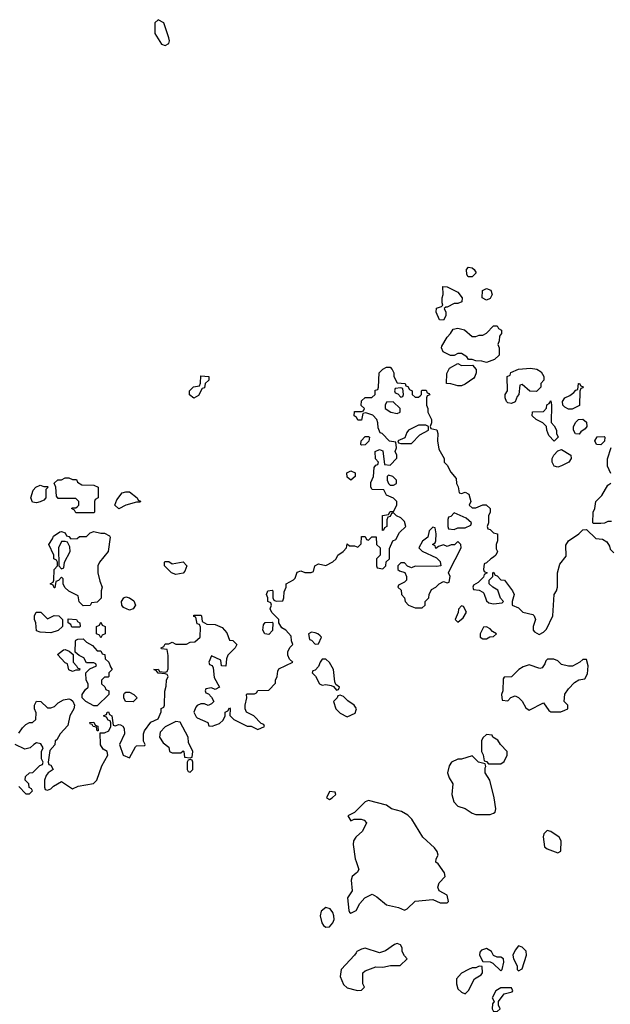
# Model space of a CAD drawing. Header units: inches. Extents: x 2380249 to 2585472, y 382747 to 546448.
# Tile 342 of 626: x 2548115 to 2551424, y 421695 to 427208. Entities that reach past the tile are written whole.
import ezdxf

# ---------------------------------------------------------------- set-up
doc = ezdxf.new("R2010")
doc.units = ezdxf.units.IN
doc.header["$MEASUREMENT"] = 0
doc.layers.add('C5442', color=7, linetype='Continuous')
doc.layers.add('C5452', color=7, linetype='Continuous')

msp = doc.modelspace()

# ---------------------------------------------------------------- linework, layer by layer
at = {"layer": 'C5442', "color": 4}
for points, elevation in [([(2548890, 427208), (2548872, 427190), (2548872, 427130), (2548910, 427071.3), (2548930, 427062.8), (2548950, 427074), (2548954, 427090), (2548950, 427106), (2548922, 427190)], 44), ([(2549090, 425088), (2549067.3, 425107.3), (2549066, 425130), (2549088.4, 425151.6), (2549122, 425158), (2549127.3, 425172.7), (2549130, 425214), (2549174, 425210), (2549174, 425190), (2549154, 425170), (2549150, 425146), (2549138, 425142), (2549116.9, 425103.1)], 36), ([(2548430, 424446), (2548422, 424462), (2548406, 424470), (2548410, 424474), (2548430, 424474), (2548438, 424482), (2548446, 424490), (2548446, 424510), (2548430, 424526), (2548330, 424526), (2548320.4, 424540.4), (2548318, 424590), (2548307.3, 424612.7), (2548328.4, 424631.6), (2548350, 424632), (2548370, 424642), (2548390, 424642), (2548410, 424634), (2548432.7, 424632.7), (2548438, 424618), (2548463.6, 424603.6), (2548530, 424602), (2548554, 424590), (2548554, 424530), (2548538, 424522), (2548534, 424510), (2548534, 424450), (2548530, 424446)], 36), ([(2549970, 424628.7), (2549950, 424646), (2549948, 424670), (2549970, 424682), (2549994, 424670), (2549994, 424650)], 36), ([(2548250, 424594), (2548270, 424594), (2548274, 424590), (2548262, 424578), (2548262, 424530), (2548250, 424518), (2548230, 424508.7), (2548210, 424502), (2548187.3, 424507.3), (2548178, 424530), (2548190, 424574), (2548206, 424590), (2548230, 424602)], 36), ([(2548670, 424468.7), (2548648, 424490), (2548660.2, 424519.8), (2548690, 424558), (2548710, 424564.7), (2548730, 424564.7), (2548774, 424530), (2548778, 424518), (2548791.6, 424511.6), (2548790, 424506), (2548770, 424506), (2548710, 424488.7)], 36), ([(2548570, 424332), (2548590, 424332), (2548618, 424318), (2548622, 424310), (2548611.3, 424230), (2548562, 424170), (2548552, 424150), (2548552, 424110), (2548563.6, 424063.6), (2548578, 424030), (2548572, 424010), (2548571.6, 423968.4), (2548550, 423946), (2548518, 423942), (2548510, 423928), (2548470, 423926), (2548448.4, 423948.4), (2548442, 423982), (2548390, 424008), (2548368.7, 424028.7), (2548358, 424050), (2548358, 424078), (2548350, 424086), (2548332.7, 424067.3), (2548318, 424062), (2548312.7, 424027.3), (2548307.3, 424027.3), (2548302, 424042), (2548286, 424050), (2548302, 424058), (2548306, 424070), (2548308, 424130), (2548326, 424150), (2548326, 424170), (2548322, 424182), (2548306, 424190), (2548306, 424210), (2548278, 424270), (2548299, 424301), (2548304, 424316), (2548340.4, 424339.6), (2548350, 424342), (2548370, 424334), (2548378, 424318), (2548390, 424314), (2548402, 424302), (2548436.4, 424303.6), (2548450, 424314), (2548490, 424314), (2548510, 424334), (2548530, 424342)], 36), ([(2548370, 424286), (2548350, 424286), (2548332, 424250), (2548334, 424150), (2548350, 424134), (2548362, 424138), (2548366, 424170), (2548398, 424230), (2548396.4, 424256.4), (2548382, 424282)], 36), ([(2548970, 424162), (2549030, 424172), (2549051.3, 424150), (2549039.8, 424120.2), (2549030, 424109), (2548990, 424102), (2548966, 424110), (2548926, 424150), (2548926, 424170), (2548930, 424174), (2548950, 424174)], 36), ([(2548730, 423902), (2548696.4, 423916.4), (2548688, 423930), (2548686, 423950), (2548698, 423970), (2548710, 423976), (2548730, 423971), (2548754.8, 423954.8), (2548764.7, 423930), (2548750, 423908.7)], 36), ([(2548270, 423854), (2548308.8, 423871.1), (2548334, 423870), (2548354, 423850), (2548354, 423810), (2548330, 423788), (2548290, 423775.3), (2548230, 423778), (2548210, 423786), (2548206, 423830), (2548198, 423850), (2548198, 423870), (2548208, 423890), (2548234, 423890)], 36), ([(2548450, 423806), (2548407.3, 423807.3), (2548402, 423822), (2548386, 423830), (2548387.3, 423852.7), (2548434, 423850), (2548438, 423838), (2548451.6, 423831.6), (2548454, 423810)], 36), ([(2548570, 423746), (2548562, 423762), (2548546, 423770), (2548546, 423810), (2548562, 423818), (2548570, 423834), (2548578, 423818), (2548594, 423810), (2548594, 423770), (2548578, 423762)], 36), ([(2549510, 423766), (2549488, 423770), (2549478, 423790), (2549480.4, 423819.6), (2549490, 423832), (2549530, 423834), (2549534, 423830), (2549531.6, 423788.4)], 36), ([(2549750, 423778), (2549734, 423770), (2549738, 423738), (2549750, 423734), (2549770, 423712), (2549790, 423714), (2549806, 423750), (2549798, 423758), (2549786, 423770), (2549770, 423775.3)], 36), ([(2548550, 423674), (2548570, 423674), (2548578, 423658), (2548592.7, 423652.7), (2548594, 423630), (2548614, 423610), (2548623.6, 423583.6), (2548634, 423570), (2548614, 423550), (2548614, 423530), (2548610, 423526), (2548590, 423526), (2548574, 423510), (2548574, 423490), (2548592.7, 423472.7), (2548598, 423458), (2548614, 423450), (2548614, 423430), (2548550, 423366), (2548530, 423366), (2548486, 423390), (2548466, 423410), (2548466, 423430), (2548483.1, 423456.9), (2548498, 423470), (2548498, 423490), (2548488, 423510), (2548486, 423550), (2548507.3, 423572.7), (2548546, 423590), (2548542, 423602), (2548530, 423606), (2548490, 423606), (2548474.6, 423634.6), (2548448, 423648), (2548426, 423666), (2548427.3, 423727.3), (2548430, 423734), (2548440.4, 423739.6), (2548470, 423742), (2548490, 423722), (2548523.6, 423703.6)], 36), ([(2548410, 423558), (2548390, 423568), (2548382, 423602), (2548370, 423606), (2548327.3, 423652.7), (2548360.4, 423679.6), (2548370, 423682), (2548392.7, 423672.7), (2548414, 423654), (2548414, 423610), (2548434, 423590), (2548438, 423578), (2548452.7, 423572.7), (2548450, 423566), (2548430, 423566)], 36), ([(2549830, 423628), (2549810, 423628), (2549798, 423610), (2549790, 423586), (2549770, 423566), (2549758, 423562), (2549754, 423550), (2549771.6, 423531.6), (2549794, 423490), (2549810, 423482), (2549830, 423484.7), (2549859.6, 423479.6), (2549874, 423474), (2549890, 423454), (2549902, 423458), (2549906, 423470), (2549886, 423486), (2549880.4, 423500.4), (2549874, 423570), (2549850, 423608.7)], 36), ([(2548750, 423388.7), (2548708, 423390), (2548698, 423410), (2548698, 423430), (2548703.1, 423436.9), (2548710, 423442), (2548730, 423442), (2548754, 423430), (2548774, 423410)], 36), ([(2548550, 423226), (2548546, 423246), (2548526, 423250), (2548522, 423262), (2548510, 423266), (2548507.3, 423272.7), (2548530, 423274), (2548538, 423258), (2548552.7, 423252.7), (2548554, 423226)], 36), ([(2548990, 423278), (2548930, 423248), (2548902, 423218), (2548898, 423190), (2548919.6, 423159.6), (2548950, 423134), (2548954, 423110), (2548970, 423102), (2549018, 423102), (2549030, 423114), (2549034, 423110), (2549038, 423078), (2549070, 423074), (2549082, 423078), (2549086, 423110), (2549060.4, 423160.4), (2549058, 423190), (2549014.6, 423274.6)], 36), ([(2549070, 423066), (2549058, 423062), (2549054, 423050), (2549054, 423010), (2549058, 422998), (2549070, 422994), (2549086, 423010), (2549086, 423050), (2549082, 423062)], 36), ([(2549850, 422886), (2549834, 422850), (2549850, 422842), (2549866, 422850), (2549886, 422870), (2549882, 422882)], 36), ([(2549830, 422237.2), (2549803.8, 422216.2), (2549799.1, 422190), (2549807.7, 422150), (2549816.3, 422136.3), (2549830, 422126.8), (2549850, 422127.7), (2549870, 422151.3), (2549877, 422170), (2549875.1, 422190), (2549869.5, 422209.5), (2549854, 422230)], 36)]:
    msp.add_lwpolyline(points, close=True, dxfattribs=dict(at, elevation=elevation))
at = {"layer": 'C5442', "color": 4, "elevation": 36}
for points in [[(2550000, 424983.1), (2549988, 424990), (2549990, 425014), (2550000, 425014)], [(2548110, 423212), (2548130, 423242), (2548150, 423262), (2548170, 423272), (2548187.3, 423272.7), (2548206, 423290), (2548207.3, 423327.3), (2548198, 423350), (2548198, 423370), (2548210, 423392), (2548234, 423390), (2548270, 423354), (2548290, 423354), (2548310, 423362), (2548330, 423382), (2548360.4, 423399.6), (2548390, 423404.7), (2548402, 423402), (2548412.7, 423392.7), (2548422, 423370), (2548418, 423350), (2548396, 423310), (2548384.7, 423255.3), (2548342, 423210), (2548323.6, 423176.4), (2548314, 423170), (2548312.7, 423147.3), (2548283.6, 423116.4), (2548274, 423050), (2548278, 423038), (2548290, 423034), (2548302, 423010), (2548274, 422990), (2548263.6, 422976.4), (2548254, 422950), (2548254, 422910), (2548258, 422898), (2548270, 422894), (2548290, 422902), (2548304, 422916), (2548350, 422942), (2548410, 422902), (2548443.1, 422916.9), (2548528.8, 422931.1), (2548548, 422950), (2548575.3, 423030), (2548608, 423090), (2548606, 423110), (2548583.1, 423123.1), (2548568.4, 423148.4), (2548566, 423214), (2548590, 423214), (2548614.6, 423225.4), (2548626, 423250), (2548626, 423270), (2548622, 423282), (2548610, 423286), (2548602, 423302), (2548587.3, 423307.3), (2548587.3, 423312.7), (2548602, 423318), (2548606, 423330), (2548612, 423332), (2548618, 423318), (2548632, 423310), (2548638, 423258), (2548650, 423254), (2548670, 423262), (2548679.6, 423259.6), (2548692.7, 423252.7), (2548699.6, 423239.6), (2548702, 423210), (2548674, 423150), (2548694, 423090), (2548730, 423074), (2548763.1, 423136.9), (2548770, 423142), (2548816.4, 423143.6), (2548818, 423150), (2548808, 423168), (2548808.7, 423210), (2548814.6, 423225.4), (2548850, 423274), (2548890, 423294), (2548907.3, 423332.7), (2548908.4, 423351.6), (2548922, 423358), (2548926, 423370), (2548928.4, 423448.4), (2548936.4, 423476.4), (2548938, 423510), (2548946, 423530), (2548942, 423542), (2548930, 423546), (2548890, 423548), (2548882, 423562), (2548866, 423570), (2548890, 423572), (2548898, 423558), (2548930, 423554), (2548942, 423558), (2548947.3, 423572.7), (2548947.3, 423647.3), (2548942, 423682), (2548910, 423686), (2548908, 423690), (2548922, 423698), (2548930, 423714), (2548950, 423714), (2548970, 423722), (2548990, 423712), (2549030, 423711.3), (2549050, 423712), (2549070, 423722), (2549096.4, 423723.6), (2549126, 423750), (2549127.3, 423807.3), (2549122, 423822), (2549110, 423826), (2549102, 423862), (2549090, 423866), (2549090, 423874), (2549130, 423874), (2549134, 423870), (2549138, 423838), (2549163.6, 423823.6), (2549210, 423822), (2549250, 423804.7), (2549275.3, 423775.3), (2549290, 423734), (2549310, 423732), (2549331.3, 423710), (2549322, 423690), (2549282, 423650), (2549274, 423630), (2549270, 423588), (2549246, 423590), (2549242, 423622), (2549190, 423646), (2549174, 423610), (2549178, 423598), (2549192.7, 423592.7), (2549199.6, 423579.6), (2549204.7, 423524.7), (2549234, 423470), (2549210, 423458), (2549190, 423466), (2549158, 423462), (2549154, 423450), (2549158, 423438), (2549172.7, 423432.7), (2549190, 423414), (2549202, 423390), (2549190, 423378), (2549171.3, 423368.7), (2549150, 423378), (2549130, 423378), (2549110, 423368), (2549101, 423359), (2549091.3, 423330), (2549104.5, 423304.5), (2549110, 423298), (2549170, 423272), (2549174, 423254), (2549192.7, 423252.7), (2549233.6, 423266.4), (2549254.6, 423285.4), (2549266, 423310), (2549266, 423330), (2549282, 423338), (2549290, 423354), (2549294, 423350), (2549292.7, 423312.7), (2549314, 423290), (2549390, 423252), (2549412, 423252), (2549450, 423234), (2549486, 423250), (2549482, 423262), (2549467.3, 423267.3), (2549426, 423310), (2549386, 423330), (2549378, 423350), (2549378, 423370), (2549388, 423410), (2549386, 423430), (2549390, 423434), (2549430, 423434), (2549442, 423438), (2549450, 423452), (2549510, 423454), (2549547.3, 423492.7), (2549548, 423510), (2549558, 423530), (2549560.4, 423559.6), (2549567.3, 423572.7), (2549646, 423610), (2549627.3, 423627.3), (2549618, 423650), (2549618, 423670), (2549630, 423694), (2549646, 423710), (2549638, 423730), (2549636.4, 423756.4), (2549606, 423790), (2549583.1, 423803.1), (2549566, 423830), (2549566, 423850), (2549528.4, 423888.4), (2549518, 423910), (2549526, 423930), (2549522, 423942), (2549506, 423950), (2549506, 423970), (2549498, 423990), (2549506, 424010), (2549530, 424014), (2549534, 424010), (2549534, 423970), (2549538, 423958), (2549552.7, 423952.7), (2549590, 423954), (2549595.3, 423970), (2549596.4, 424003.6), (2549608, 424030), (2549608, 424050), (2549648.8, 424071.1), (2549659, 424081), (2549670, 424114), (2549690, 424122), (2549712.7, 424112.7), (2549747.3, 424112.7), (2549762, 424118), (2549769.3, 424150.7), (2549790, 424162), (2549830, 424152), (2549870, 424172), (2549888, 424190), (2549898, 424210), (2549928, 424230), (2549946, 424250), (2549950, 424274), (2549962, 424262), (2549990, 424262), (2550000, 424258)], [(2550000, 423352.8), (2549988, 423370), (2549953.6, 423393.6), (2549930, 423418), (2549910, 423426), (2549898, 423422), (2549894, 423410), (2549874, 423390), (2549886, 423350), (2549910, 423324.7), (2549950, 423304.7), (2549994.6, 423325.4), (2550000, 423343.4)], [(2548110, 422914), (2548150, 422874), (2548170, 422874), (2548186, 422890), (2548182, 422902), (2548168, 422908), (2548166, 422930), (2548146, 422950), (2548148, 422970), (2548169.1, 422990.9), (2548188, 422992), (2548227.3, 423032.7), (2548242, 423038), (2548246, 423050), (2548238, 423070), (2548238, 423110), (2548246, 423130), (2548234, 423154), (2548210, 423158), (2548194, 423150), (2548174, 423130), (2548143.1, 423123.1), (2548089, 423149)], [(2550000, 422777.4), (2549991.3, 422768.7), (2549954, 422750), (2549970, 422722), (2549988, 422732), (2550000, 422731.9)], [(2550000, 422631.9), (2549998, 422630), (2549986, 422610), (2549984, 422590), (2549994, 422510), (2550000, 422493.6)], [(2550000, 422428.2), (2549978, 422410), (2549971.3, 422390), (2549978, 422330), (2549952, 422290), (2549959.6, 422219.6), (2549962, 422210), (2549970, 422204.7), (2550000, 422219.4)], [(2550000, 421983.1), (2549990.7, 421969.3), (2549916, 421890), (2549910.7, 421850), (2549930, 421804.7), (2549950, 421786), (2550000, 421774.3)]]:
    msp.add_lwpolyline(points, dxfattribs=at)
at = {"layer": 'C5452', "color": 4, "elevation": 36}
for points in [[(2550650, 425768), (2550628.4, 425768.4), (2550620.4, 425780.4), (2550618, 425810), (2550630, 425822), (2550650, 425818), (2550662, 425810), (2550672, 425790)], [(2550490, 425526), (2550467.3, 425527.3), (2550448, 425570), (2550450, 425592), (2550478, 425602), (2550486, 425610), (2550482, 425622), (2550482, 425650), (2550488, 425670), (2550486, 425714), (2550510, 425712), (2550570, 425682), (2550594, 425650), (2550592.7, 425627.3), (2550570, 425618), (2550550, 425618), (2550510, 425598), (2550502, 425598), (2550494, 425590), (2550502, 425570), (2550502, 425550)], [(2550730, 425638), (2550706, 425650), (2550708.8, 425691.1), (2550730, 425702), (2550754.4, 425694.4), (2550762, 425670), (2550750, 425646)], [(2550730, 425288.7), (2550703.6, 425296.4), (2550670, 425298), (2550650, 425306), (2550630, 425306), (2550620.4, 425320.4), (2550590, 425338), (2550570, 425338), (2550550, 425328), (2550528.4, 425328.4), (2550487.3, 425347.3), (2550478, 425370), (2550480.4, 425379.6), (2550509.1, 425430.9), (2550528, 425450), (2550544, 425476), (2550570, 425481), (2550608, 425472), (2550650, 425434), (2550670, 425434), (2550690, 425442), (2550710, 425442), (2550730, 425452), (2550770, 425494), (2550790, 425494), (2550798, 425478), (2550814, 425470), (2550814, 425450), (2550803.6, 425436.4), (2550802, 425410), (2550794, 425390), (2550802, 425370), (2550802, 425330), (2550775.3, 425304.7)], [(2550590, 425272), (2550652.7, 425272.7), (2550672, 425250), (2550672, 425230), (2550664.7, 425210), (2550658.8, 425201.2), (2550610, 425168), (2550590, 425158), (2550570, 425158), (2550530, 425168.7), (2550506, 425170), (2550507.3, 425227.3), (2550523.1, 425256.9), (2550570, 425282)], [(2551010, 425126), (2550972.7, 425127.3), (2550930, 425166), (2550918, 425162), (2550912, 425110), (2550902, 425098), (2550890, 425068), (2550870, 425059), (2550850, 425062), (2550842, 425070), (2550835.3, 425090), (2550835.3, 425110), (2550848, 425130), (2550846, 425210), (2550862, 425218), (2550867.3, 425232.7), (2550910, 425251.3), (2550976, 425256), (2551011.6, 425251.6), (2551036.9, 425236.9), (2551051.3, 425210), (2551052, 425190), (2551034, 425170), (2551034, 425150)], [(2550250, 425146), (2550218, 425142), (2550214, 425130), (2550218, 425118), (2550232.7, 425112.7), (2550250, 425094), (2550262, 425098), (2550266, 425110), (2550262, 425142)], [(2551190, 425028), (2551170, 425038), (2551158, 425050), (2551155.3, 425070), (2551168.7, 425090), (2551197.2, 425102.8), (2551220.4, 425119.6), (2551230, 425134), (2551242, 425138), (2551246, 425170), (2551251.6, 425171.6), (2551258, 425158), (2551271.3, 425151.3), (2551270, 425146), (2551258, 425142), (2551252.7, 425127.3), (2551251.6, 425048.4), (2551210, 425028)], [(2550207.3, 425067.3), (2550170, 425066), (2550162, 425050), (2550162, 425030), (2550194, 425010), (2550230, 425002), (2550246, 425010), (2550246, 425030)], [(2551110, 424848), (2551080.4, 424880.4), (2551068, 424910), (2551066, 424930), (2551046, 424950), (2551008.4, 424968.4), (2550986, 424990), (2550988.4, 425011.6), (2551050, 425014), (2551067.3, 425032.7), (2551068.4, 425051.6), (2551082, 425058), (2551090, 425074), (2551094, 425050), (2551092.7, 424952.7), (2551110, 424934), (2551122, 424910), (2551122, 424890), (2551132, 424870)], [(2551250, 424888), (2551228.8, 424888.9), (2551218, 424910), (2551218, 424930), (2551230, 424954), (2551246, 424970), (2551270, 424972), (2551290, 424954), (2551292, 424930), (2551283.6, 424916.4), (2551259.6, 424900.4)], [(2550390, 424938), (2550350, 424938), (2550294, 424910), (2550283.6, 424896.4), (2550272.7, 424867.3), (2550234, 424850), (2550238, 424838), (2550250, 424834), (2550310, 424834), (2550356.4, 424883.6), (2550406, 424910), (2550406, 424930)], [(2550030, 424826), (2550026, 424830), (2550028, 424850), (2550050, 424874), (2550070, 424874), (2550074, 424870), (2550071.6, 424848.4), (2550050, 424828)], [(2551370, 424828), (2551346, 424830), (2551338, 424850), (2551350, 424871.3), (2551390, 424874), (2551394, 424870), (2551391.6, 424848.4)], [(2551130, 424702), (2551110, 424708.7), (2551098, 424730), (2551098, 424750), (2551108, 424770), (2551130, 424794), (2551150, 424802), (2551202, 424770), (2551204.7, 424750), (2551192, 424730), (2551150, 424709)], [(2550182, 424658), (2550174, 424650), (2550174, 424630), (2550182, 424610), (2550190, 424602), (2550210, 424602), (2550226, 424610), (2550226, 424630), (2550206, 424650)], [(2550550, 424446), (2550530, 424426), (2550518, 424422), (2550514, 424410), (2550514, 424370), (2550518, 424358), (2550550, 424354), (2550570, 424362), (2550610, 424362), (2550642, 424378), (2550646, 424390), (2550616.4, 424416.4)], [(2550430, 424366), (2550410, 424346), (2550402, 424310), (2550371.6, 424288.4), (2550352, 424250), (2550370, 424232), (2550450, 424194), (2550470, 424174), (2550474, 424150), (2550450, 424146), (2550330, 424148), (2550310, 424138), (2550287.3, 424147.3), (2550270, 424166), (2550250, 424166), (2550234, 424150), (2550234, 424130), (2550242, 424122), (2550272.7, 424112.7), (2550282, 424090), (2550282, 424070), (2550270, 424058), (2550238, 424042), (2550234, 424030), (2550252.7, 424012.7), (2550254, 423990), (2550271.6, 423971.6), (2550274, 423950), (2550294, 423930), (2550330, 423914), (2550370, 423914), (2550386, 423930), (2550386, 423950), (2550408, 423970), (2550408.7, 423990), (2550423.1, 424016.9), (2550446, 424030), (2550466, 424050), (2550490, 424062), (2550510, 424054), (2550522, 424058), (2550526, 424090), (2550518, 424110), (2550520.4, 424119.6), (2550588, 424250), (2550586, 424270), (2550570, 424286), (2550551.6, 424268.4), (2550532.7, 424267.3), (2550510, 424258), (2550490, 424268), (2550462, 424258), (2550447.3, 424247.3), (2550442, 424262), (2550428, 424270), (2550442, 424278), (2550446, 424290), (2550448, 424330), (2550442, 424362)], [(2550590, 423926), (2550572.7, 423907.3), (2550571.6, 423888.4), (2550554, 423850), (2550570, 423834), (2550600.4, 423859.6), (2550618, 423890), (2550602, 423922)], [(2550730, 423808), (2550712.7, 423807.3), (2550694, 423770), (2550694, 423750), (2550710, 423742), (2550730, 423742), (2550748.4, 423751.6), (2550770, 423754), (2550786, 423770), (2550763.1, 423783.1), (2550750, 423798)], [(2551107.3, 423627.3), (2551072.7, 423627.3), (2551062, 423618), (2551058, 423602), (2551042, 423578), (2551030, 423575.3), (2550970, 423595.3), (2550935.3, 423584.7), (2550912, 423570), (2550870, 423528), (2550830, 423526), (2550823.6, 423516.4), (2550822, 423450), (2550814, 423430), (2550818, 423398), (2550850, 423394), (2550867.3, 423412.7), (2550890, 423422), (2550910, 423412), (2550930, 423392), (2550950, 423354), (2550970, 423342), (2551050, 423382), (2551079.6, 423339.6), (2551090, 423332), (2551147.3, 423332.7), (2551170, 423342), (2551186, 423350), (2551186, 423370), (2551166, 423390), (2551169, 423431), (2551190, 423462), (2551223.1, 423496.9), (2551248.4, 423511.6), (2551282, 423518), (2551295.3, 423544.7), (2551299, 423590), (2551290, 423626), (2551270, 423626), (2551254, 423610), (2551211.6, 423588.4), (2551190, 423588), (2551150, 423598), (2551130, 423618)], [(2550730, 423206), (2550710, 423186), (2550702, 423170), (2550702, 423110), (2550711.6, 423091.6), (2550718, 423058), (2550730, 423054), (2550742, 423042), (2550810, 423042), (2550830, 423054), (2550846, 423090), (2550846, 423110), (2550808.8, 423148.9), (2550794, 423174), (2550766, 423190), (2550762, 423202)], [(2550650, 423086), (2550590, 423068), (2550570, 423068), (2550534, 423050), (2550522, 423030), (2550511.3, 422990), (2550522, 422962), (2550542, 422930), (2550536, 422870), (2550547.5, 422827.5), (2550570, 422804.7), (2550611.6, 422791.6), (2550650, 422764.7), (2550670, 422758), (2550750, 422758), (2550770, 422764.7), (2550778, 422770), (2550782, 422790), (2550774, 422850), (2550749.1, 422949.1), (2550722, 422990), (2550722, 423018), (2550726, 423026), (2550722, 423042), (2550686, 423050)], [(2551070, 422668), (2551051.2, 422648.9), (2551047.1, 422632.9), (2551056, 422576), (2551070, 422564.7), (2551130, 422542), (2551147.3, 422552.7), (2551148, 422610), (2551138, 422630), (2551090, 422662)], [(2550730, 422008), (2550702, 421998), (2550692.7, 421987.3), (2550692, 421970), (2550710, 421934), (2550750, 421932), (2550765.4, 421925.4), (2550810, 421882), (2550818, 421890), (2550828, 421930), (2550826, 421950), (2550810, 421958), (2550790, 421958), (2550768.7, 421968.7), (2550758, 421990)], [(2550910, 422022), (2550890, 421998), (2550878, 421970), (2550882, 421950), (2550902, 421910), (2550902, 421890), (2550910, 421882), (2550930, 421894), (2550955.3, 421970), (2550952.9, 421992.9), (2550930, 422015.3)], [(2550690, 421908), (2550670, 421898), (2550650, 421898), (2550630, 421888.7), (2550590, 421868.7), (2550562.8, 421837.2), (2550562.8, 421810), (2550570, 421782), (2550590, 421762), (2550610, 421754), (2550628.7, 421771.3), (2550663.1, 421836.9), (2550700.4, 421859.6), (2550708, 421870), (2550706, 421906)], [(2550870, 421786), (2550810, 421786), (2550782, 421770), (2550762, 421730), (2550774, 421710), (2550763.6, 421696.4), (2550762, 421670), (2550770, 421654), (2550790, 421654), (2550806, 421670), (2550798, 421690), (2550798, 421710), (2550830, 421754), (2550874.6, 421765.4), (2550878, 421770)]]:
    msp.add_lwpolyline(points, close=True, dxfattribs=at)
for points in [[(2550000, 425014), (2550030, 425014), (2550042, 425018), (2550046, 425030), (2550028, 425048), (2550030, 425074), (2550050, 425092), (2550087.3, 425092.7), (2550106, 425110), (2550107.3, 425132.7), (2550122, 425138), (2550126, 425150), (2550128.7, 425230), (2550148.8, 425251.1), (2550170, 425262), (2550190, 425262), (2550202, 425250), (2550212, 425230), (2550212, 425210), (2550230, 425174), (2550274, 425170), (2550278, 425158), (2550290, 425154), (2550298, 425138), (2550314, 425130), (2550314, 425110), (2550330, 425094), (2550350, 425094), (2550358, 425102), (2550366, 425110), (2550366, 425130), (2550370, 425134), (2550392.7, 425132.7), (2550398, 425118), (2550410, 425114), (2550412, 425108), (2550398, 425102), (2550394, 425090), (2550394, 425050), (2550402, 425030), (2550402, 425010), (2550422, 424970), (2550422, 424950), (2550414, 424930), (2550418, 424918), (2550452, 424912), (2550458, 424890), (2550456, 424850), (2550462.8, 424802.8), (2550494, 424750), (2550494, 424730), (2550510, 424714), (2550530, 424674), (2550559.6, 424639.6), (2550562, 424610), (2550571.6, 424591.6), (2550578, 424558), (2550590, 424554), (2550610, 424562), (2550631.2, 424551.1), (2550642, 424510), (2550634, 424490), (2550650, 424474), (2550670, 424474), (2550710, 424492), (2550728.4, 424491.6), (2550751.3, 424470), (2550751.3, 424450), (2550742, 424430), (2550742, 424390), (2550734, 424370), (2550738, 424358), (2550750, 424354), (2550770, 424334), (2550792, 424330), (2550791.3, 424290), (2550784.7, 424270), (2550784.7, 424244.7), (2550792, 424230), (2550782, 424210), (2550770, 424198), (2550754, 424190), (2550730, 424166), (2550718, 424162), (2550714, 424130), (2550718, 424118), (2550734, 424110), (2550718, 424102), (2550712.7, 424087.3), (2550683.6, 424056.4), (2550658, 424042), (2550654, 424030), (2550658, 424018), (2550690, 424014), (2550710, 424002), (2550716, 423996), (2550730, 423954), (2550743.6, 423943.6), (2550770, 423938), (2550818, 423942), (2550826, 423950), (2550808, 423968), (2550794, 424014), (2550766, 424030), (2550746, 424050), (2550746, 424070), (2550766, 424090), (2550766, 424110), (2550770, 424114), (2550778, 424098), (2550790, 424094), (2550810, 424072), (2550832, 424070), (2550876, 424010), (2550884.7, 423990), (2550874, 423950), (2550874, 423930), (2550910, 423914), (2550934, 423890), (2550990, 423878), (2550998, 423870), (2551004.7, 423850), (2550991.3, 423810), (2550992, 423790), (2550999.6, 423779.6), (2551024.7, 423764.7), (2551050, 423778), (2551065.6, 423794.4), (2551102, 423870), (2551109, 423990), (2551122, 424010), (2551128, 424030), (2551128, 424110), (2551140.4, 424159.6), (2551176.4, 424203.6), (2551174.6, 424265.4), (2551189.2, 424290.8), (2551248, 424330), (2551270, 424352), (2551290, 424354), (2551343.6, 424303.6), (2551379.6, 424299.6), (2551403.6, 424283.6), (2551419.6, 424259.6), (2551423.6, 424243.6), (2551443.6, 424223.6)], [(2550000, 424258), (2550010, 424254), (2550027.3, 424272.7), (2550030, 424314), (2550050, 424314), (2550058, 424298), (2550070, 424294), (2550088.4, 424311.6), (2550112.7, 424312.7), (2550114, 424270), (2550134, 424250), (2550134, 424210), (2550114, 424190), (2550114, 424150), (2550118, 424138), (2550150, 424134), (2550166, 424150), (2550167.3, 424172.7), (2550186, 424190), (2550187.3, 424247.3), (2550206, 424290), (2550222, 424298), (2550243.1, 424336.9), (2550278, 424370), (2550270, 424398), (2550250, 424418), (2550226, 424430), (2550210, 424446), (2550198, 424442), (2550190, 424426), (2550178, 424422), (2550172.7, 424407.3), (2550172, 424370), (2550158, 424362), (2550154, 424350), (2550147.3, 424347.3), (2550148.4, 424431.6), (2550182, 424438), (2550190, 424454), (2550210, 424454), (2550228, 424490), (2550228, 424510), (2550210, 424528), (2550170, 424546), (2550155.3, 424575.3), (2550090, 424578), (2550082, 424590), (2550083.1, 424616.9), (2550098, 424650), (2550100.4, 424699.6), (2550110, 424714), (2550122, 424718), (2550126, 424730), (2550108.4, 424748.4), (2550106, 424790), (2550130, 424802), (2550150, 424794), (2550158, 424718), (2550190, 424714), (2550227.3, 424752.7), (2550228, 424770), (2550218, 424790), (2550226, 424810), (2550222, 424842), (2550187.3, 424847.3), (2550146, 424890), (2550135.3, 424895.3), (2550123.1, 424923.1), (2550122, 424950), (2550115.3, 424970), (2550093.6, 424993.6), (2550054, 425006), (2550038, 425002), (2550030, 424966), (2550010, 424966), (2550002, 424982), (2550000, 424983.1)], [(2551427.3, 424667.3), (2551408, 424708), (2551408.4, 424748.4), (2551428.4, 424811.6)], [(2551430, 424398), (2551410, 424398), (2551391.6, 424388.4), (2551370, 424386), (2551330, 424386), (2551326, 424390), (2551328, 424450), (2551338, 424470), (2551342, 424510), (2551376, 424544), (2551410, 424602), (2551427.3, 424612.7)], [(2550000, 423343.4), (2550002, 423350), (2550000, 423352.8)], [(2550000, 422219.4), (2550000.4, 422219.6), (2550020.2, 422259.8), (2550048, 422290), (2550090, 422311.3), (2550116.3, 422296.3), (2550170, 422251.3), (2550236.9, 422236.9), (2550270, 422222), (2550286, 422230), (2550330, 422272), (2550430, 422282), (2550470, 422262), (2550510, 422262), (2550518, 422270), (2550510, 422306), (2550466, 422330), (2550458, 422350), (2550464.7, 422375.3), (2550498, 422410), (2550495.3, 422430), (2550460.4, 422480.4), (2550446, 422490), (2550448, 422510), (2550459, 422530), (2550453.2, 422550), (2550439, 422570), (2550373.2, 422630), (2550311.9, 422731.9), (2550290, 422753.2), (2550253.8, 422773.8), (2550198, 422790), (2550170, 422809), (2550070, 422835.3), (2550050, 422828), (2550000, 422777.4)], [(2550000, 422731.9), (2550028.4, 422731.6), (2550045.4, 422725.4), (2550058, 422710), (2550035.2, 422664.8), (2550000, 422631.9)], [(2550000, 422493.6), (2550016, 422450), (2550006.4, 422433.6), (2550000, 422428.2)], [(2550000, 421774.3), (2550010, 421772), (2550030, 421774), (2550046, 421790), (2550038, 421810), (2550038, 421870), (2550050, 421882), (2550110, 421904.7), (2550150, 421902), (2550191.6, 421911.6), (2550247.3, 421912.7), (2550286, 421950), (2550270, 421966), (2550258, 421990), (2550258, 422010), (2550248.4, 422028.4), (2550230, 422035.3), (2550214, 422030), (2550165.4, 421994.6), (2550130, 421982), (2550050, 422008.7), (2550030, 422004), (2550004.7, 421990), (2550000, 421983.1)]]:
    msp.add_lwpolyline(points, dxfattribs=at)

doc.saveas('drawing.dxf')
